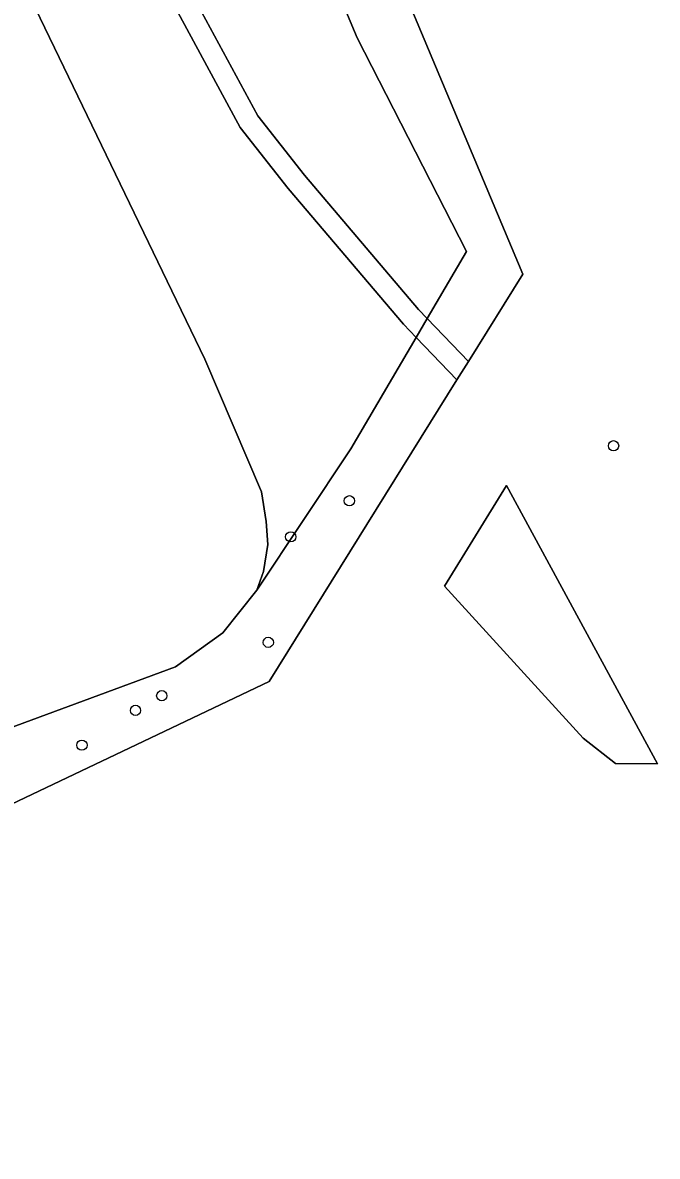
# Model space of a CAD drawing. Extents: x 164494 to 166241, y 382475 to 384495.
# Drawn here: x 165098.6 to 165159.1, y 383132.9 to 383241.1 of the extents above; entities that cross this region are included whole.
import ezdxf

# ---------------------------------------------------------------- set-up
doc = ezdxf.new("R2010")
doc.units = 0
for name, color, linetype in [('IMGEO_Boom', 7, 'Continuous'), ('IMGEO_Bouwland', 7, 'Continuous'), ('IMGEO_Erf', 7, 'Continuous'), ('IMGEO_Grasland_overig', 7, 'Continuous'), ('IMGEO_Hek', 7, 'Continuous'), ('IMGEO_Loofbos', 7, 'Continuous')]:
    doc.layers.add(name, color=color, linetype=linetype)

msp = doc.modelspace()

# ---------------------------------------------------------------- linework, layer by layer
at = {"layer": 'IMGEO_Boom'}
for centre in [(165154.96, 383200.73), (165129.74, 383195.48), (165124.14, 383192.03), (165122, 383181.96), (165111.83, 383176.87), (165109.32, 383175.47), (165104.21, 383172.15)]:
    msp.add_circle(centre, 0.489, dxfattribs=at)
at = {"layer": 'IMGEO_Bouwland'}
msp.add_lwpolyline([(165013.31, 383284.65), (165024.64, 383268.79), (165098.65, 383300.09), (165104, 383302.35), (165106.09, 383303.23), (165109.54, 383304.69), (165117.4, 383285.96), (165123.23, 383288.3), (165138.36, 383294.08), (165142.4, 383291.83), (165145.36, 383284.04), (165121.69, 383275.73), (165146.3, 383217.1), (165141.11, 383208.76), (165140.01, 383207.01), (165122.09, 383178.22), (165074.12, 383155.42), (165090.98, 383126.27)], dxfattribs=at)
msp.add_lwpolyline([(165152.07, 383172.8), (165138.83, 383187.34), (165144.74, 383196.95), (165159.14, 383170.36), (165155.15, 383170.39)], close=True, dxfattribs=at)
at = {"layer": 'IMGEO_Erf'}
msp.add_lwpolyline([(165015.24, 383229.95), (165031.24, 383208.7), (165034.27, 383204.68), (165046.93, 383187.87), (165049.96, 383183.85), (165062.53, 383167.16), (165066.14, 383162.37), (165069.46, 383163.49), (165113.13, 383179.62), (165117.67, 383182.88), (165120.91, 383186.94), (165121.54, 383188.74), (165121.94, 383191.31), (165121.81, 383193.49), (165121.35, 383196.33), (165115.94, 383209), (165099.32, 383243.43)], dxfattribs=at)
at = {"layer": 'IMGEO_Grasland_overig'}
for points in [[(165137.17, 383212.86), (165136.35, 383213.72), (165125.46, 383226.56), (165121, 383232.23), (165114.79, 383243.72), (165109.96, 383256.39), (165105.28, 383273.24), (165103.61, 383282.31), (165103.87, 383293.98), (165104.92, 383297.95), (165102.63, 383297.11), (165101.88, 383294.26), (165101.61, 383282.15), (165103.34, 383272.75), (165108.06, 383255.76), (165112.96, 383242.88), (165119.32, 383231.12), (165123.91, 383225.29), (165134.91, 383212.33), (165136.11, 383211.07)], [(165141.11, 383208.76), (165137.17, 383212.86), (165136.11, 383211.07), (165140.01, 383207.01)]]:
    msp.add_lwpolyline(points, close=True, dxfattribs=at)
at = {"layer": 'IMGEO_Hek'}
msp.add_lwpolyline([(165069.46, 383163.49), (165113.13, 383179.62), (165117.67, 383182.88)], dxfattribs=at)
at = {"layer": 'IMGEO_Loofbos'}
for points in [[(165136.35, 383213.72), (165137.17, 383212.86), (165140.91, 383219.27), (165130.47, 383239.66), (165116.15, 383273.78), (165111.96, 383283.77), (165105.87, 383298.29), (165104.92, 383297.95), (165103.87, 383293.98), (165103.61, 383282.31), (165105.28, 383273.24), (165109.96, 383256.39), (165114.79, 383243.72), (165121, 383232.23), (165125.46, 383226.56)], [(165081.69, 383276.07), (165084.98, 383278.41), (165091.83, 383263.76), (165099.32, 383243.43), (165115.94, 383209), (165121.35, 383196.33), (165121.81, 383193.49), (165121.94, 383191.31), (165121.54, 383188.74), (165120.91, 383186.94), (165129.89, 383200.44), (165136.11, 383211.07), (165134.91, 383212.33), (165123.91, 383225.29), (165119.32, 383231.12), (165112.96, 383242.88), (165108.06, 383255.76), (165103.34, 383272.75), (165101.61, 383282.15), (165101.88, 383294.26), (165102.63, 383297.11), (165086.01, 383291.05), (165076.97, 383286.72)], [(165141.11, 383208.76), (165146.3, 383217.1), (165121.69, 383275.73), (165116.15, 383273.78), (165130.47, 383239.66), (165140.91, 383219.27), (165137.17, 383212.86)], [(165122.09, 383178.22), (165140.01, 383207.01), (165136.11, 383211.07), (165129.89, 383200.44), (165120.91, 383186.94), (165117.67, 383182.88), (165113.13, 383179.62), (165069.46, 383163.49), (165071.26, 383160.36), (165074.12, 383155.42)], [(165152.07, 383172.8), (165155.15, 383170.39), (165159.14, 383170.36), (165144.74, 383196.95), (165138.83, 383187.34)]]:
    msp.add_lwpolyline(points, close=True, dxfattribs=at)

doc.saveas('drawing.dxf')
